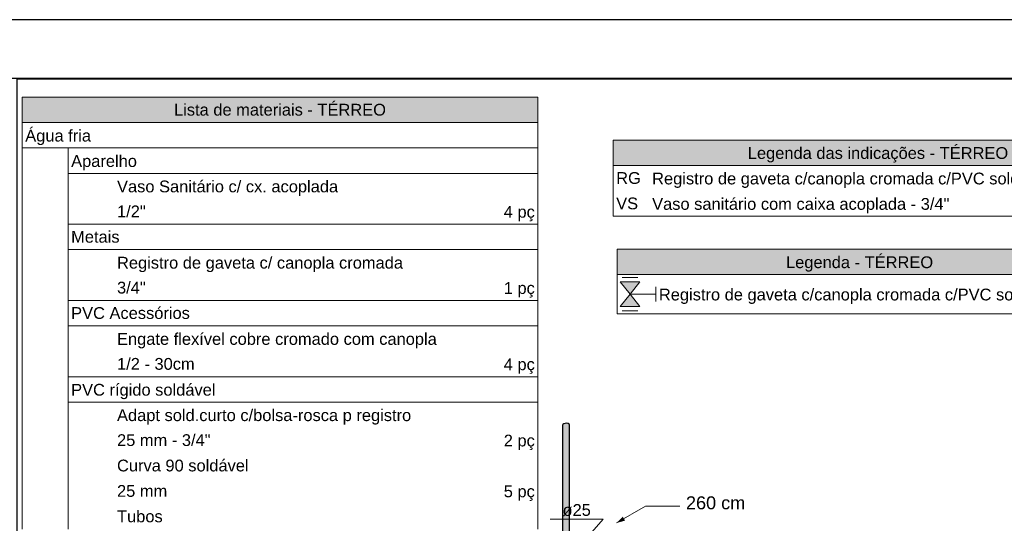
# Model space of a CAD drawing. Header units: millimetres. Extents: x 2 to 902, y -447 to 199.
# Tile 360 of 656: x 60 to 76, y 96 to 105. Entities that reach past the tile are written whole.
import ezdxf

# ---------------------------------------------------------------- set-up
doc = ezdxf.new("R2010")
doc.units = ezdxf.units.MM
doc.header["$MEASUREMENT"] = 0
doc.linetypes.add('NULL', pattern=[0])
for name, color, linetype, lineweight in [('AF-Condutos', 4, 'Continuous', 25), ('AF-Textos conduto', 7, 'Continuous', 9), ('Cotas', 1, 'Continuous', 0), ('DI-Hachuras Tabelas', 251, 'Continuous', 0), ('DI-Tabelas', 7, 'Continuous', 13), ('Simbolos', 5, 'Continuous', 20), ('Simbolos_int', 2, 'Continuous', 15), ('Textos', 7, 'Continuous', 9)]:
    doc.layers.add(name, color=color, linetype=linetype, lineweight=lineweight)
doc.layers.add('SEDUC_MARF', color=1, linetype='Continuous')
doc.layers.add('SEDUC_MARGG', color=7, linetype='Continuous')
doc.styles.add('Arial', font='arial.ttf')

msp = doc.modelspace()

# ---------------------------------------------------------------- hatches: boundary and pattern name
at = {"layer": 'AF-Condutos', "linetype": 'Continuous'}
for points in [[(68.829, 96.154), (68.829, 96.123), (68.833, 96.109), (68.847, 96.097), (68.868, 96.089), (68.894, 96.086), (68.918, 96.09), (68.895, 96.18), (68.894, 96.18), (68.875, 96.188), (68.87, 96.191), (68.87, 96.184), (68.87, 96.191), (68.868, 96.191), (68.868, 96.183), (68.868, 96.191), (68.87, 96.191), (68.868, 97.931), (68.848, 96.2), (68.848, 96.168), (68.847, 96.167), (68.834, 96.157), (68.833, 96.157), (68.834, 96.157), (68.847, 96.167), (68.848, 96.168), (68.868, 97.931), (68.847, 97.939), (68.868, 97.931), (68.87, 96.184), (68.894, 97.928), (68.87, 96.191), (68.875, 96.188), (68.894, 96.18), (68.894, 96.202), (68.894, 96.18), (68.895, 96.18), (68.918, 96.09), (68.901, 96.177), (68.895, 96.204), (68.901, 96.177), (68.918, 96.09), (68.918, 96.169), (68.918, 96.09), (68.938, 96.099), (68.919, 96.169), (68.918, 96.221), (68.919, 96.169), (68.938, 96.099), (68.928, 96.165), (68.92, 96.222), (68.918, 97.932), (68.92, 96.222), (68.928, 96.165), (68.938, 96.099), (68.938, 96.161), (68.938, 96.236), (68.938, 97.941), (68.938, 96.161), (68.938, 96.099), (68.95, 96.112), (68.939, 96.16), (68.938, 96.164), (68.938, 96.16), (68.95, 97.954), (68.95, 96.112), (68.951, 97.969), (68.942, 97.983), (68.89, 97.964), (68.942, 97.983), (68.924, 97.993), (68.9, 97.999), (68.875, 97.998), (68.852, 97.991), (68.836, 97.98), (68.829, 97.965), (68.829, 96.123), (68.833, 97.951)], [(68.95, 97.954), (68.938, 96.164), (68.95, 96.155)], [(68.951, 96.154), (68.951, 97.969), (68.95, 96.155), (68.95, 96.112), (68.951, 96.127)]]:
    msp.add_hatch(color=151, dxfattribs=at).paths.add_polyline_path(points)
at = {"layer": 'Cotas', "linetype": 'Continuous'}
msp.add_hatch(color=1, dxfattribs=at).paths.add_polyline_path([(69.748, 96.305), (69.893, 96.344), (69.854, 96.411)])
at = {"layer": 'DI-Hachuras Tabelas', "linetype": 'Continuous'}
for points in [[(59.648, 103.542), (68.409, 103.542), (68.409, 103.11), (59.648, 103.11)], [(69.692, 102.813), (78.693, 102.813), (78.693, 102.381), (69.692, 102.381)], [(69.76, 100.958), (77.998, 100.958), (77.998, 100.526), (69.76, 100.526)]]:
    msp.add_hatch(color=251, dxfattribs=at).paths.add_polyline_path(points)
at = {"layer": 'Simbolos', "linetype": 'Continuous'}
for points in [[(69.81, 100.403), (70.146, 100.403), (69.979, 100.193)], [(69.979, 100.193), (69.81, 99.983), (70.146, 99.983)]]:
    msp.add_hatch(color=5, dxfattribs=at).paths.add_polyline_path(points)

# ---------------------------------------------------------------- linework, layer by layer
msp.add_lwpolyline([(59.56, 103.852), (88.711, 103.852), (88.711, 76.104), (59.56, 76.104)], close=True)
at = {"layer": 'AF-Condutos'}
for p, q in [((68.836, 97.98), (68.829, 97.965)), ((68.829, 97.965), (68.829, 96.123)), ((68.852, 97.991), (68.836, 97.98)), ((68.875, 97.998), (68.852, 97.991)), ((68.9, 97.999), (68.875, 97.998)), ((68.924, 97.993), (68.9, 97.999)), ((68.942, 97.983), (68.924, 97.993)), ((68.951, 97.969), (68.942, 97.983)), ((68.951, 96.154), (68.951, 97.969))]:
    msp.add_line(p, q, dxfattribs=at)
at = {"layer": 'AF-Textos conduto'}
msp.add_lwpolyline([(69.167, 95.969), (69.522, 96.369), (68.62, 96.369)], dxfattribs=at)
at = {"layer": 'Cotas'}
msp.add_lwpolyline([(69.748, 96.305), (70.24, 96.589), (70.823, 96.589)], dxfattribs=at)
at = {"layer": 'DI-Hachuras Tabelas'}
for points in [[(59.648, 103.542), (68.409, 103.542), (68.409, 103.11), (59.648, 103.11), (59.648, 103.542)], [(69.692, 102.813), (78.693, 102.813), (78.693, 102.381), (69.692, 102.381), (69.692, 102.813)], [(69.76, 100.958), (77.998, 100.958), (77.998, 100.526), (69.76, 100.526), (69.76, 100.958)]]:
    msp.add_lwpolyline(points, dxfattribs=at)
at = {"layer": 'DI-Tabelas'}
for p, q in [((59.648, 103.11), (59.648, 103.542)), ((59.648, 103.542), (68.409, 103.542)), ((68.409, 103.542), (68.409, 103.11)), ((68.409, 103.11), (59.648, 103.11)), ((59.648, 102.678), (59.648, 103.11)), ((68.409, 103.11), (68.409, 102.678)), ((69.692, 102.381), (69.692, 102.813)), ((69.692, 102.813), (78.693, 102.813)), ((68.409, 102.678), (59.648, 102.678)), ((59.648, 102.246), (59.648, 102.678)), ((60.428, 102.678), (60.428, 102.246)), ((68.409, 102.678), (68.409, 102.246)), ((78.693, 102.381), (69.692, 102.381)), ((69.692, 101.949), (69.692, 102.381)), ((59.648, 101.814), (59.648, 102.246)), ((68.409, 102.246), (60.428, 102.246)), ((60.428, 102.246), (60.428, 101.814)), ((68.409, 102.246), (68.409, 101.814)), ((69.692, 101.517), (69.692, 101.949)), ((59.648, 101.382), (59.648, 101.814)), ((60.428, 101.814), (60.428, 101.382)), ((68.409, 101.814), (68.409, 101.382)), ((70.303, 101.517), (69.692, 101.517)), ((78.693, 101.517), (70.303, 101.517)), ((59.648, 100.95), (59.648, 101.382)), ((61.208, 101.382), (60.428, 101.382)), ((60.428, 101.382), (60.428, 100.95)), ((65.396, 101.382), (61.208, 101.382)), ((68.409, 101.382), (65.396, 101.382)), ((68.409, 101.382), (68.409, 100.95)), ((59.648, 100.518), (59.648, 100.95)), ((68.409, 100.95), (60.428, 100.95)), ((60.428, 100.95), (60.428, 100.518)), ((68.409, 100.95), (68.409, 100.518)), ((69.76, 100.526), (69.76, 100.958)), ((69.76, 100.958), (77.998, 100.958)), ((59.648, 100.086), (59.648, 100.518)), ((60.428, 100.518), (60.428, 100.086)), ((68.409, 100.518), (68.409, 100.086)), ((77.998, 100.526), (69.76, 100.526)), ((69.76, 99.86), (69.76, 100.526)), ((59.648, 99.654), (59.648, 100.086)), ((61.208, 100.086), (60.428, 100.086)), ((60.428, 100.086), (60.428, 99.654)), ((65.396, 100.086), (61.208, 100.086)), ((68.409, 100.086), (65.396, 100.086)), ((68.409, 100.086), (68.409, 99.654)), ((70.418, 99.86), (69.76, 99.86)), ((77.998, 99.86), (70.418, 99.86)), ((59.648, 99.222), (59.648, 99.654)), ((68.409, 99.654), (60.428, 99.654)), ((60.428, 99.654), (60.428, 99.222)), ((68.409, 99.654), (68.409, 99.222)), ((59.648, 98.79), (59.648, 99.222)), ((60.428, 99.222), (60.428, 98.79)), ((68.409, 99.222), (68.409, 98.79)), ((59.648, 98.358), (59.648, 98.79)), ((61.208, 98.79), (60.428, 98.79)), ((60.428, 98.79), (60.428, 98.358)), ((65.396, 98.79), (61.208, 98.79)), ((68.409, 98.79), (65.396, 98.79)), ((68.409, 98.79), (68.409, 98.358)), ((59.648, 97.926), (59.648, 98.358)), ((68.409, 98.358), (60.428, 98.358)), ((60.428, 98.358), (60.428, 97.926)), ((68.409, 98.358), (68.409, 97.926)), ((59.648, 97.494), (59.648, 97.926)), ((60.428, 97.926), (60.428, 97.494)), ((68.409, 97.926), (68.409, 97.494)), ((59.648, 97.062), (59.648, 97.494)), ((60.428, 97.494), (60.428, 97.062)), ((68.409, 97.494), (68.409, 97.062)), ((59.648, 96.63), (59.648, 97.062)), ((60.428, 97.062), (60.428, 96.63)), ((68.409, 97.062), (68.409, 96.63)), ((59.648, 96.198), (59.648, 96.63)), ((60.428, 96.63), (60.428, 96.198)), ((68.409, 96.63), (68.409, 96.198))]:
    msp.add_line(p, q, dxfattribs=at)
at = {"layer": 'SEDUC_MARF', "color": 7}
msp.add_lwpolyline([(120.549, 104.859), (1.649, 104.859), (1.649, 20.759), (120.549, 20.759)], close=True, dxfattribs=at)
at = {"layer": 'SEDUC_MARGG'}
msp.add_lwpolyline([(4.149, 21.759), (119.549, 21.759), (119.549, 103.859), (4.149, 103.859), (4.149, 21.759)], dxfattribs=at)
at = {"layer": 'Simbolos'}
for p, q in [((69.81, 100.403), (70.146, 100.403)), ((69.81, 100.403), (69.979, 100.193)), ((70.146, 100.403), (69.978, 100.193)), ((70.418, 100.067), (70.418, 100.319)), ((69.81, 99.983), (69.979, 100.193)), ((69.979, 100.193), (70.418, 100.193)), ((70.146, 99.983), (69.979, 100.193)), ((69.81, 99.983), (70.146, 99.983))]:
    msp.add_line(p, q, dxfattribs=at)
at = {"layer": 'Simbolos_int'}
for p, q in [((69.843, 100.476), (70.112, 100.476)), ((69.843, 99.91), (70.112, 99.91))]:
    msp.add_line(p, q, dxfattribs=at)

# ---------------------------------------------------------------- texts
at = {"layer": 'AF-Textos conduto', "linetype": 'NULL', "insert": (68.83, 96.42), "char_height": 0.2, "width": 0.9628, "attachment_point": 7, "line_spacing_factor": 0.6, "style": 'Arial'}
msp.add_mtext('ø25', dxfattribs=at)
at = {"layer": 'DI-Tabelas', "linetype": 'NULL', "char_height": 0.2, "line_spacing_factor": 0.6, "style": 'Arial'}
for s, insert, width, attachment_point in [('Lista de materiais - TÉRREO', (64.028, 103.226), 7.20396, 8), ('Água fria', (59.698, 102.728), 2.23598, 7), ('Legenda das indicações - TÉRREO', (74.192, 102.431), 8.85183, 8), ('Aparelho', (60.478, 102.296), 2.23628, 7), ('RG', (69.742, 102.065), 0.83841, 7), ('Registro de gaveta c/canopla cromada c/PVC soldável - 3/4"', (70.353, 101.999), 14.9814, 7), ('Vaso Sanitário c/ cx. acoplada', (61.258, 101.864), 7.51616, 7), ('1/2"', (61.258, 101.498), 0.975, 7), ('VS', (69.742, 101.633), 0.74573, 7), ('Vaso sanitário com caixa acoplada - 3/4"', (70.353, 101.567), 10.10549, 7), ('4 pç', (68.359, 101.432), 1.0561, 9), ('Metais', (60.478, 101.066), 1.64573, 7), ('Registro de gaveta c/ canopla cromada', (61.258, 100.568), 9.72073, 7), ('Legenda - TÉRREO', (73.879, 100.576), 5.0003, 8), ('3/4"', (61.258, 100.202), 0.975, 7), ('1 pç', (68.359, 100.136), 1.0561, 9), ('Registro de gaveta c/canopla cromada c/PVC soldável', (70.468, 100.027), 13.51006, 7), ('PVC Acessórios', (60.478, 99.77), 4.0378, 7), ('Engate flexível cobre cromado com canopla', (61.258, 99.272), 10.86982, 7), ('1/2 - 30cm', (61.258, 98.906), 2.63933, 7), ('4 pç', (68.359, 98.84), 1.0561, 9), ('PVC rígido soldável', (60.478, 98.408), 4.90701, 7), ('Adapt sold.curto c/bolsa-rosca p registro', (61.258, 97.976), 9.99939, 7), ('25 mm - 3/4"', (61.258, 97.61), 3.17896, 7), ('2 pç', (68.359, 97.544), 1.0561, 9), ('Curva 90 soldável', (61.258, 97.178), 4.47226, 7), ('25 mm', (61.258, 96.746), 1.70762, 7), ('5 pç', (68.359, 96.68), 1.0561, 9), ('Tubos', (61.258, 96.314), 1.55305, 7)]:
    msp.add_mtext(s, dxfattribs=dict(at, insert=insert, width=width, attachment_point=attachment_point))
at = {"layer": 'Textos', "linetype": 'NULL', "insert": (70.928, 96.534), "char_height": 0.22, "width": 2.01555, "attachment_point": 7, "line_spacing_factor": 0.6, "style": 'Arial'}
msp.add_mtext('260 cm', dxfattribs=at)

doc.saveas('drawing.dxf')
